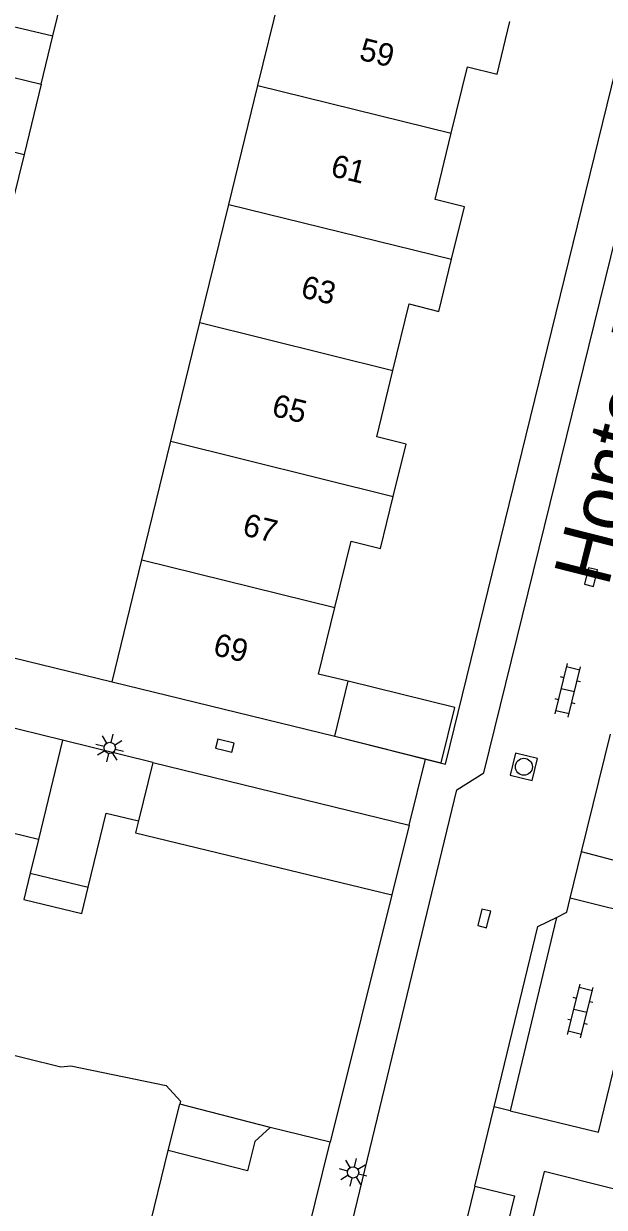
# Model space of a CAD drawing. Extents: x 128000 to 131008, y 398996 to 402500.
# Drawn here: x 128352.3 to 128378, y 399300.6 to 399352.9 of the extents above; entities that cross this region are included whole.
import ezdxf

# ---------------------------------------------------------------- set-up
doc = ezdxf.new("R2010")
doc.units = 0
for name, color, linetype in [('gg-afsc-muur', 7, 'Continuous'), ('gg-anno-huisnummerreeks BGT', 7, 'Continuous'), ('gg-anno-openbare ruimte label', 7, 'Continuous'), ('gg-bbg-bijgebouw', 7, 'Continuous'), ('gg-bbg-gedigitaliseerde bebouwing', 7, 'Continuous'), ('gg-bbg-gedigitaliseerde bijgebouw', 7, 'Continuous'), ('gg-bbg-hoofdgebouw', 7, 'Continuous'), ('gg-bbg-luifel en loopbrug', 7, 'Continuous'), ('gg-bbg-tussenscheiding', 7, 'Continuous'), ('gg-knt-verharding', 7, 'Continuous'), ('gg-knt-verharding nz', 7, 'Continuous'), ('gt-grn-weggrens', 7, 'Continuous'), ('gt-symb-klinker verharding', 7, 'Continuous'), ('gt-symb-kolk', 7, 'Continuous'), ('gt-symb-lichtmast', 7, 'Continuous'), ('gt-symb-rioolschacht', 7, 'Continuous')]:
    doc.layers.add(name, color=color, linetype=linetype)

# ---------------------------------------------------------------- blocks, each defined once
blk = doc.blocks.new('gt0-RS')
at = {"layer": 'gt-symb-rioolschacht'}
blk.add_lwpolyline([(-0.5, -0.5), (0.5, -0.5), (0.5, 0.5), (-0.5, 0.5)], close=True, dxfattribs=at)
blk.add_circle((0, 0), 0.375, dxfattribs=at)
blk = doc.blocks.new('gt0-KL1')
at = {"layer": 'gt-symb-klinker verharding'}
for p, q in [((-1.15, 0.3), (1.15, 0.3)), ((-1, -0.3), (-1, 0.3)), ((-0.5, 0.3), (-0.5, 0.45)), ((0, -0.3), (0, 0.3)), ((0.5, 0.3), (0.5, 0.45)), ((1, -0.3), (1, 0.3)), ((-1.15, -0.3), (1.15, -0.3)), ((-0.5, -0.45), (-0.5, -0.3)), ((0.5, -0.45), (0.5, -0.3))]:
    blk.add_line(p, q, dxfattribs=at)
blk = doc.blocks.new('gt0-KOLK')
at = {"layer": 'gt-symb-kolk'}
blk.add_lwpolyline([(0, 0), (0.375, 0), (0.375, 0.4), (-0.375, 0.4), (-0.375, 0), (0, 0)], dxfattribs=at)
blk = doc.blocks.new('gt0-LMAST')
at = {"layer": 'gt-symb-lichtmast'}
for p, q in [((-0.005, 0.246), (-0.005, 0.621)), ((-0.182, 0.173), (-0.447, 0.438)), ((0.172, 0.173), (0.437, 0.438)), ((-0.255, -0.004), (-0.63, -0.004)), ((-0.182, -0.181), (-0.447, -0.446)), ((-0.005, -0.254), (-0.005, -0.629)), ((0.437, -0.446), (0.172, -0.181)), ((0.245, -0.004), (0.62, -0.004))]:
    blk.add_line(p, q, dxfattribs=at)
blk.add_circle((-0.005, -0.004), 0.25, dxfattribs=at)

msp = doc.modelspace()

# ---------------------------------------------------------------- linework, layer by layer
at = {"layer": 'gg-afsc-muur'}
for p, q in [((128347.14, 399326.01), (128356.2, 399323.8)), ((128368.565, 399314.378), (128365.839, 399303.446))]:
    msp.add_line(p, q, dxfattribs=at)
at = {"layer": 'gg-bbg-bijgebouw'}
for p, q in [((128354.013, 399321.219), (128346.653, 399323.026)), ((128358, 399320.24), (128354.013, 399321.219)), ((128358, 399320.24), (128369.33, 399317.47)), ((128369.33, 399317.47), (128368.565, 399314.378))]:
    msp.add_line(p, q, dxfattribs=at)
msp.add_lwpolyline([(128357.368, 399317.654), (128357.24, 399317.13), (128368.565, 399314.378)], dxfattribs=at)
at = {"layer": 'gg-bbg-gedigitaliseerde bebouwing'}
for p, q in [((128362.649, 399350.178), (128363.931, 399355.421)), ((128361.365, 399344.925), (128362.649, 399350.178)), ((128360.085, 399339.692), (128361.365, 399344.925)), ((128358.804, 399334.449), (128360.085, 399339.692)), ((128357.522, 399329.206), (128358.804, 399334.449)), ((128356.2, 399323.8), (128357.522, 399329.206)), ((128358.685, 399303.072), (128359.204, 399305.124))]:
    msp.add_line(p, q, dxfattribs=at)
for points in [[(128350.83, 399307.54), (128353.94, 399306.78), (128354.38, 399306.826), (128358.6, 399305.956), (128359.234, 399305.254), (128359.204, 399305.124)], [(128363.188, 399304.1), (128362.513, 399303.478), (128362.189, 399302.174), (128358.685, 399303.072)]]:
    msp.add_lwpolyline(points, dxfattribs=at)
at = {"layer": 'gg-bbg-gedigitaliseerde bijgebouw'}
for p, q in [((128350.947, 399350.763), (128353.072, 399350.244)), ((128353.072, 399350.244), (128352.313, 399347.135)), ((128352.313, 399347.135), (128351.553, 399344.026)), ((128352.948, 399316.837), (128347.31, 399318.207)), ((128352.948, 399316.837), (128352.585, 399315.345)), ((128352.585, 399315.345), (128355.15, 399314.722))]:
    msp.add_line(p, q, dxfattribs=at)
msp.add_lwpolyline([(128355.15, 399314.722), (128355.946, 399317.999), (128357.368, 399317.654)], dxfattribs=at)
at = {"layer": 'gg-bbg-hoofdgebouw'}
for p, q in [((128356.2, 399323.8), (128366.05, 399321.4)), ((128366.05, 399321.4), (128366.64, 399323.83)), ((128365.839, 399303.446), (128363.188, 399304.1)), ((128364.758, 399299.067), (128365.839, 399303.446))]:
    msp.add_line(p, q, dxfattribs=at)
for points in [[(128371.198, 399348.067), (128371.92, 399351.01), (128373.22, 399350.69), (128373.786, 399353.013)], [(128371.214, 399342.499), (128371.78, 399344.82), (128370.48, 399345.14), (128371.198, 399348.067)], [(128368.618, 399337.572), (128369.34, 399340.52), (128370.65, 399340.19), (128371.214, 399342.499)], [(128368.634, 399332.007), (128369.2, 399334.32), (128367.9, 399334.64), (128368.618, 399337.572)], [(128366.051, 399327.087), (128366.77, 399330.02), (128368.07, 399329.7), (128368.634, 399332.007)], [(128366.64, 399323.83), (128365.33, 399324.15), (128366.051, 399327.087)], [(128378.36, 399301.38), (128375.31, 399302.14), (128373.33, 399294.08)]]:
    msp.add_lwpolyline(points, dxfattribs=at)
at = {"layer": 'gg-bbg-luifel en loopbrug'}
for p, q in [((128353.587, 399352.372), (128354.102, 399354.501)), ((128351.465, 399352.886), (128353.587, 399352.372)), ((128353.072, 399350.244), (128353.587, 399352.372)), ((128363.188, 399304.1), (128359.204, 399305.124))]:
    msp.add_line(p, q, dxfattribs=at)
for points in [[(128366.05, 399321.4), (128370.752, 399320.229), (128371.354, 399322.664), (128366.64, 399323.83)], [(128352.585, 399315.345), (128352.302, 399314.179), (128354.867, 399313.556), (128355.15, 399314.722)]]:
    msp.add_lwpolyline(points, dxfattribs=at)
at = {"layer": 'gg-bbg-tussenscheiding'}
for p, q in [((128362.649, 399350.178), (128371.198, 399348.067)), ((128350.187, 399347.654), (128352.313, 399347.135)), ((128361.365, 399344.925), (128371.214, 399342.499)), ((128360.085, 399339.692), (128368.618, 399337.572)), ((128358.804, 399334.449), (128368.634, 399332.007)), ((128357.522, 399329.206), (128366.051, 399327.087)), ((128354.013, 399321.219), (128352.948, 399316.837)), ((128358, 399320.24), (128357.368, 399317.654)), ((128356.538, 399294.349), (128358.685, 399303.072))]:
    msp.add_line(p, q, dxfattribs=at)
at = {"layer": 'gg-knt-verharding'}
for p, q in [((128366.05, 399321.4), (128370.065, 399320.39)), ((128376.96, 399316.289), (128378.239, 399321.486)), ((128376.453, 399314.231), (128376.96, 399316.289)), ((128375.847, 399313.385), (128373.804, 399304.837)), ((128372.236, 399301.494), (128373.091, 399305.01))]:
    msp.add_line(p, q, dxfattribs=at)
for points in [[(128370.065, 399320.39), (128370.94, 399320.17), (128393.14, 399410.73)], [(128364.63, 399290.87), (128371.44, 399319.03), (128372.64, 399319.78), (128379.73, 399348.568)], [(128373.804, 399304.837), (128377.706, 399303.886), (128380.006, 399313.354), (128376.453, 399314.231)], [(128375.847, 399313.385), (128376.3, 399313.61), (128376.453, 399314.231)], [(128373.091, 399305.01), (128375.03, 399312.98), (128375.847, 399313.385)], [(128372.236, 399301.494), (128373.993, 399301.071), (128371.397, 399290.47), (128369.659, 399290.899)]]:
    msp.add_lwpolyline(points, dxfattribs=at)
at = {"layer": 'gg-knt-verharding nz'}
msp.add_line((128372.236, 399301.494), (128369.659, 399290.899), dxfattribs=at)
at = {"layer": 'gt-grn-weggrens'}
for p, q in [((128369.33, 399317.47), (128370.065, 399320.39)), ((128380.22, 399315.42), (128376.96, 399316.289)), ((128373.804, 399304.837), (128373.091, 399305.01))]:
    msp.add_line(p, q, dxfattribs=at)

# ---------------------------------------------------------------- block references
at = {"layer": 'gt-symb-klinker verharding'}
for p, rotation in [((128376.351, 399323.428), 76.17220496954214), ((128376.904, 399309.246), 75.93596328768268)]:
    msp.add_blockref('gt0-KL1', p, dxfattribs=dict(at, rotation=rotation))
at = {"layer": 'gt-symb-kolk'}
for p, rotation in [((128377.569, 399328.388), 76.11658196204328), ((128361.14, 399320.789), -13.772145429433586), ((128372.85, 399313.295), 76.1165819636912)]:
    msp.add_blockref('gt0-KOLK', p, dxfattribs=dict(at, rotation=rotation))
at = {"layer": 'gt-symb-lichtmast'}
for p, rotation in [((128356.104, 399320.883), -13.77214543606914), ((128366.854, 399302.114), 76.1165819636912)]:
    msp.add_blockref('gt0-LMAST', p, dxfattribs=dict(at, rotation=rotation))
at = {"layer": 'gt-symb-rioolschacht', "rotation": 76.22785456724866}
msp.add_blockref('gt0-RS', (128374.409, 399320.05), dxfattribs=at)

# ---------------------------------------------------------------- texts
at = {"layer": 'gg-anno-huisnummerreeks BGT'}
for s, p in [('59', (128367.081, 399351.333)), ('61', (128365.818, 399346.185)), ('63', (128364.497, 399340.83)), ('65', (128363.213, 399335.584)), ('67', (128361.92, 399330.302)), ('69', (128360.621, 399325.004))]:
    msp.add_text(s, height=1, rotation=346.2, dxfattribs=at).set_placement(p)
at = {"layer": 'gg-anno-openbare ruimte label'}
msp.add_text('Hontenissestraat', height=2.5, rotation=75.8, dxfattribs=at).set_placement((128378.131, 399327.966))

doc.saveas('drawing.dxf')
